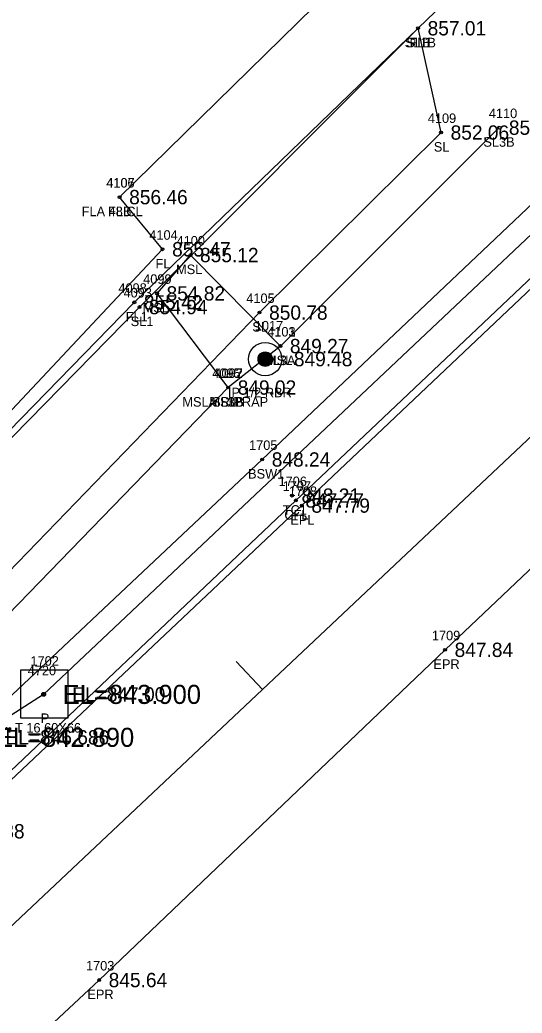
# Model space of a CAD drawing. Extents: x 1622501 to 1626664, y 1117816 to 1121579.
# Drawn here: x 1624910.8 to 1624963.5, y 1120113.7 to 1120217.8 of the extents above; entities that cross this region are included whole.
import ezdxf

# ---------------------------------------------------------------- set-up
doc = ezdxf.new("R2010")
doc.units = 0
for name, color, linetype in [('RD_EX_Conc', 7, 'Continuous'), ('RD_EX_Conc_txCode', 7, 'Continuous'), ('RD_EX_DR_Inlet', 7, 'Continuous'), ('RD_EX_DR_Inlet_txCode', 7, 'Continuous'), ('RD_EX_DR_Pipe', 7, 'Continuous'), ('RD_EX_DR_Pipe_txCode', 7, 'Continuous'), ('RD_EX_DV_Prop_txCode', 7, 'Continuous'), ('RD_EX_DV_PropPin', 7, 'Continuous'), ('RD_EX_Fence_Other', 7, 'Continuous'), ('RD_EX_Fence_Other_txCode', 7, 'Continuous'), ('RD_EX_Misc', 7, 'Continuous'), ('RD_EX_Misc_txCode', 7, 'Continuous'), ('RD_EX_Road', 7, 'Continuous'), ('RD_EX_Road_txCode', 7, 'Continuous'), ('RD_EX_TX_Conc_ELEV', 7, 'Continuous'), ('RD_EX_TX_DR_Inlet_ELEV', 7, 'Continuous'), ('RD_EX_TX_DV_Prop_ELEV', 7, 'Continuous'), ('RD_EX_TX_Fence_Other_ELEV', 7, 'Continuous'), ('RD_EX_TX_Misc_ELEV', 7, 'Continuous'), ('RD_EX_TX_Road_ELEV', 7, 'Continuous'), ('RD_EX_TX_VEG_ELEV', 7, 'Continuous'), ('RD_EX_VEG', 7, 'Continuous'), ('RD_EX_VEG_txCode', 7, 'Continuous'), ('RD_HC_Cl', 7, 'Continuous'), ('RD_HC_Data_Tic', 7, 'Continuous'), ('RD_SMD_Locator', 7, 'Continuous'), ('RD_TX_Pipe_ElevEX', 7, 'Continuous')]:
    doc.layers.add(name, color=color, linetype=linetype)

msp = doc.modelspace()

# ---------------------------------------------------------------- linework, layer by layer
at = {"layer": 'RD_EX_Conc'}
for points in [[(1624897.38, 1120127.59), (1624903.7, 1120133.25), (1624939.77, 1120167.41), (1624977.14, 1120202.76), (1625013.59, 1120237.14), (1625049.49, 1120270.84), (1625084.28, 1120303.48), (1625121.79, 1120338.74), (1625157.61, 1120372.54), (1625193.03, 1120405.9), (1625230.27, 1120441.11), (1625263.99, 1120473.05), (1625301.8, 1120509.25), (1625336.15, 1120542.22), (1625372.25, 1120576.99), (1625405.36, 1120609.31), (1625409.32, 1120614.52), (1625412.46, 1120620.32), (1625414.42, 1120627.02), (1625414.97, 1120636.14), (1625412.91, 1120644.37), (1625411.04, 1120648.09), (1625399.27, 1120667.19)], [(1624899.89, 1120137.53), (1624936.24, 1120171.7), (1624973.26, 1120206.73), (1625009.73, 1120241.18), (1625045.82, 1120275.1), (1625080.72, 1120307.72), (1625118.03, 1120342.85), (1625154.46, 1120377.15), (1625189.45, 1120410.1), (1625226.4, 1120445.05), (1625260.08, 1120477.09), (1625298.21, 1120513.61), (1625332.49, 1120546.41), (1625368.4, 1120581), (1625401.3, 1120613.09), (1625404.62, 1120617.81), (1625407.29, 1120622.41), (1625408.96, 1120627.09), (1625409.26, 1120635.88), (1625414.41, 1120636.08)]]:
    msp.add_lwpolyline(points, dxfattribs=at)
at = {"layer": 'RD_EX_DR_Inlet'}
msp.add_line((1624915.91, 1120144.63), (1624915.91, 1120149.63), dxfattribs=at)
msp.add_lwpolyline([(1624915.91, 1120144.63), (1624915.91, 1120149.63), (1624910.91, 1120149.63), (1624910.91, 1120144.63)], close=True, dxfattribs=at)
at = {"layer": 'RD_EX_DR_Pipe'}
msp.add_lwpolyline([(1625495.16, 1120700.17), (1625478.48, 1120693.94), (1625478.48, 1120693.94), (1625401.27, 1120618.61), (1625386.85, 1120595.89), (1625386.85, 1120595.89), (1625239.34, 1120454.58), (1625067.49, 1120292.51), (1624913.32, 1120147.08), (1624906.32, 1120142.58), (1624803.57, 1120043.73), (1624612.21, 1119870.34), (1624528.3, 1119793.12)], dxfattribs=at)
at = {"layer": 'RD_EX_DV_PropPin'}
for p, q in [((1624936.25, 1120181.53), (1624936.25, 1120182.91)), ((1624936.28, 1120181.51), (1624936.28, 1120182.93)), ((1624936.32, 1120181.5), (1624936.32, 1120182.94)), ((1624936.35, 1120181.49), (1624936.35, 1120182.95)), ((1624936.39, 1120181.48), (1624936.39, 1120182.96)), ((1624936.42, 1120181.47), (1624936.42, 1120182.97)), ((1624936.46, 1120181.47), (1624936.46, 1120182.97)), ((1624936.49, 1120181.46), (1624936.49, 1120182.98)), ((1624936.53, 1120181.46), (1624936.53, 1120182.98)), ((1624936.56, 1120181.46), (1624936.56, 1120182.98)), ((1624936.6, 1120181.46), (1624936.6, 1120182.98)), ((1624936.63, 1120181.46), (1624936.63, 1120182.98)), ((1624936.67, 1120181.47), (1624936.67, 1120182.97)), ((1624936.7, 1120181.47), (1624936.7, 1120182.97)), ((1624936.74, 1120181.48), (1624936.74, 1120182.96)), ((1624936.77, 1120181.49), (1624936.77, 1120182.95)), ((1624936.81, 1120181.5), (1624936.81, 1120182.94)), ((1624936.84, 1120181.51), (1624936.84, 1120182.93)), ((1624936.88, 1120181.53), (1624936.88, 1120182.91)), ((1624935.83, 1120182.02), (1624935.83, 1120182.42)), ((1624935.86, 1120181.92), (1624935.86, 1120182.52)), ((1624935.9, 1120181.85), (1624935.9, 1120182.59)), ((1624935.93, 1120181.79), (1624935.93, 1120182.65)), ((1624935.97, 1120181.75), (1624935.97, 1120182.7)), ((1624936, 1120181.71), (1624936, 1120182.74)), ((1624936.04, 1120181.67), (1624936.04, 1120182.77)), ((1624936.07, 1120181.64), (1624936.07, 1120182.8)), ((1624936.11, 1120181.61), (1624936.11, 1120182.83)), ((1624936.14, 1120181.59), (1624936.14, 1120182.86)), ((1624936.18, 1120181.56), (1624936.18, 1120182.88)), ((1624936.21, 1120181.55), (1624936.21, 1120182.9)), ((1624936.91, 1120181.55), (1624936.91, 1120182.9)), ((1624936.95, 1120181.56), (1624936.95, 1120182.88)), ((1624936.98, 1120181.59), (1624936.98, 1120182.86)), ((1624937.02, 1120181.61), (1624937.02, 1120182.83)), ((1624937.05, 1120181.64), (1624937.05, 1120182.8)), ((1624937.09, 1120181.67), (1624937.09, 1120182.77)), ((1624937.12, 1120181.71), (1624937.12, 1120182.74)), ((1624937.16, 1120181.75), (1624937.16, 1120182.7)), ((1624937.19, 1120181.79), (1624937.19, 1120182.65)), ((1624937.23, 1120181.85), (1624937.23, 1120182.59)), ((1624937.26, 1120181.92), (1624937.26, 1120182.52)), ((1624937.3, 1120182.02), (1624937.3, 1120182.42))]:
    msp.add_line(p, q, dxfattribs=at)
for radius in [1.75, 0.761]:
    msp.add_circle((1624936.56, 1120182.22), radius, dxfattribs=at)
at = {"layer": 'RD_EX_Fence_Other'}
for points in [[(1624882.11, 1120146.41), (1624922.83, 1120188.17), (1624952.58, 1120216.9), (1624993.86, 1120256.56), (1625030.93, 1120289.64), (1625069.58, 1120326), (1625106.79, 1120358.46), (1625145.39, 1120394.48), (1625163.87, 1120411), (1625180.05, 1120426.7), (1625211.37, 1120456.62), (1625250.44, 1120494.55), (1625284.57, 1120527.63), (1625318.69, 1120557.98), (1625317.76, 1120559.82), (1625354.44, 1120595.49), (1625389.43, 1120629.69)], [(1624858.61, 1120181.16), (1624885.84, 1120153), (1624885.79, 1120151.16), (1624925.79, 1120193.73), (1624921.29, 1120199.2), (1624921.29, 1120199.2), (1624965.41, 1120242.44), (1624960.47, 1120248.56)]]:
    msp.add_lwpolyline(points, dxfattribs=at)
at = {"layer": 'RD_EX_Misc'}
msp.add_lwpolyline([(1624932.67, 1120179.24), (1624925.21, 1120189.11), (1624928.72, 1120193.13), (1624938.14, 1120183.59), (1624932.67, 1120179.24)], dxfattribs=at)
at = {"layer": 'RD_EX_Road'}
for points in [[(1624781.37, 1120199.02), (1624784.16, 1120188.99), (1624788.32, 1120183.84), (1624819.77, 1120157.81), (1624850.78, 1120132.06), (1624863.12, 1120123.17), (1624872.56, 1120120.78), (1624881.48, 1120120.16), (1624884.46, 1120120.69), (1624898.03, 1120126.78), (1624903.4, 1120131.45), (1624903.18, 1120131.68), (1624904.19, 1120132.73), (1624940.4, 1120166.87), (1624977.65, 1120202.12), (1625014.07, 1120236.51), (1625050.07, 1120270.32), (1625084.78, 1120302.73), (1625122.29, 1120338.04), (1625158.19, 1120371.97), (1625193.61, 1120405.27), (1625230.89, 1120440.45)], [(1624481.69, 1119706.57), (1624518.07, 1119740.62), (1624554.52, 1119774.63), (1624590.99, 1119808.78), (1624627.13, 1119843.17), (1624664.12, 1119876.78), (1624700.28, 1119911.28), (1624736.97, 1119945.68), (1624773.63, 1119979.8), (1624810.11, 1120014.45), (1624846.42, 1120048.91), (1624882.77, 1120083.19), (1624919.14, 1120117.14), (1624955.41, 1120151.75), (1624991.66, 1120186.11), (1625027.75, 1120220.09), (1625065.42, 1120252.96), (1625104.19, 1120284.12), (1625143.2, 1120315.04), (1625181.69, 1120345.9), (1625220.31, 1120377.13)]]:
    msp.add_lwpolyline(points, dxfattribs=at)
at = {"layer": 'RD_EX_VEG'}
for p, q in [((1624938.14, 1120183.59), (1624961.1, 1120206.48)), ((1624901.08, 1120146.7), (1624932.67, 1120179.24))]:
    msp.add_line(p, q, dxfattribs=at)
for points in [[(1624890.18, 1120153.82), (1624902.49, 1120152.53), (1624935.96, 1120187.1), (1624954.99, 1120205.97), (1624952.58, 1120216.9)], [(1624890.18, 1120153.82), (1624923.37, 1120187.68), (1624952.58, 1120216.9)]]:
    msp.add_lwpolyline(points, dxfattribs=at)
at = {"layer": 'RD_HC_Cl'}
msp.add_line((1624870.49, 1120085.68), (1625124.67, 1120324.94), dxfattribs=at)
at = {"layer": 'RD_HC_Data_Tic'}
msp.add_line((1624936.26, 1120147.59), (1624933.52, 1120150.51), dxfattribs=at)
at = {"layer": 'RD_SMD_Locator'}
for centre, radius in [((1624952.58, 1120216.9), 0.15), ((1624952.58, 1120216.9), 0.15), ((1624952.58, 1120216.9), 0.15), ((1624954.99, 1120205.97), 0.15), ((1624961.1, 1120206.48), 0.15), ((1624921.29, 1120199.2), 0.15), ((1624921.29, 1120199.2), 0.15), ((1624925.79, 1120193.73), 0.15), ((1624928.72, 1120193.13), 0.15), ((1624925.21, 1120189.11), 0.15), ((1624922.83, 1120188.17), 0.15), ((1624923.37, 1120187.68), 0.15), ((1624935.96, 1120187.1), 0.15), ((1624938.14, 1120183.59), 0.15), ((1624938.14, 1120183.59), 0.15), ((1624936.56, 1120182.22), 0.15), ((1624932.67, 1120179.24), 0.15), ((1624932.67, 1120179.24), 0.15), ((1624932.67, 1120179.24), 0.15), ((1624936.24, 1120171.7), 0.15), ((1624939.36, 1120167.91), 0.15), ((1624939.77, 1120167.41), 0.15), ((1624940.4, 1120166.87), 0.15), ((1624955.41, 1120151.75), 0.15), ((1624913.32, 1120147.08), 0.2), ((1624913.32, 1120147.08), 0.15), ((1624919.14, 1120117.14), 0.15)]:
    msp.add_circle(centre, radius, dxfattribs=at)

# ---------------------------------------------------------------- texts
at = {"layer": 'RD_EX_Conc_txCode'}
for s, p in [('1705', (1624934.86, 1120172.7)), ('BSW1', (1624934.76, 1120169.7)), ('1706', (1624937.95, 1120168.91)), ('1707', (1624938.38, 1120168.41)), ('TC1', (1624938.4, 1120165.91)), ('CFL', (1624938.56, 1120165.41))]:
    msp.add_text(s, height=1, dxfattribs=at).set_placement(p)
at = {"layer": 'RD_EX_DR_Inlet_txCode'}
for s, p in [('1702', (1624911.94, 1120150.08)), ('CBN T 16 60X66', (1624907.13, 1120143.08))]:
    msp.add_text(s, height=1, dxfattribs=at).set_placement(p)
at = {"layer": 'RD_EX_DR_Pipe_txCode'}
for s, p in [('4720', (1624911.65, 1120149.08)), ('P', (1624913.02, 1120144.08))]:
    msp.add_text(s, height=1, dxfattribs=at).set_placement(p)
at = {"layer": 'RD_EX_DV_Prop_txCode'}
for s, p in [('1017', (1624935.46, 1120185.22)), ('IP 1/2 RBR', (1624932.65, 1120178.22))]:
    msp.add_text(s, height=1, dxfattribs=at).set_placement(p)
at = {"layer": 'RD_EX_Fence_Other_txCode'}
for s, p in [('FL1', (1624951.68, 1120214.9)), ('4106', (1624919.88, 1120200.2)), ('4107', (1624919.9, 1120200.2)), ('FLA 48 CL', (1624917.31, 1120197.2)), ('FLB', (1624920.08, 1120197.2)), ('4104', (1624924.4, 1120194.73)), ('FL', (1624925.05, 1120191.73)), ('4098', (1624921.16, 1120189.17)), ('FL1', (1624921.93, 1120186.17))]:
    msp.add_text(s, height=1, dxfattribs=at).set_placement(p)
at = {"layer": 'RD_EX_Misc_txCode'}
for s, p in [('4100', (1624927.26, 1120194.13)), ('MSL', (1624927.21, 1120191.13)), ('4099', (1624923.76, 1120190.11)), ('MSL', (1624923.71, 1120187.11)), ('4101', (1624936.76, 1120184.59)), ('MSL', (1624936.64, 1120181.59)), ('4097', (1624931.22, 1120180.24)), ('4102', (1624931.22, 1120180.24)), ('MSLA RIPRAP', (1624927.87, 1120177.24)), ('MSLB', (1624930.7, 1120177.24))]:
    msp.add_text(s, height=1, dxfattribs=at).set_placement(p)
at = {"layer": 'RD_EX_Road_txCode'}
for s, p in [('1708', (1624939.01, 1120167.87)), ('EPL', (1624939.19, 1120164.87)), ('1709', (1624954.03, 1120152.75)), ('EPR', (1624954.19, 1120149.75)), ('1703', (1624917.76, 1120118.14)), ('EPR', (1624917.91, 1120115.14))]:
    msp.add_text(s, height=1, dxfattribs=at).set_placement(p)
at = {"layer": 'RD_EX_TX_Conc_ELEV'}
for s, p in [('848.24', (1624937.24, 1120170.95)), ('848.21', (1624940.36, 1120167.16)), ('847.77', (1624940.77, 1120166.66))]:
    msp.add_text(s, height=1.5, dxfattribs=at).set_placement(p)
at = {"layer": 'RD_EX_TX_DR_Inlet_ELEV'}
for s, p in [('EL=847.00', (1624916.32, 1120146.33)), ('EL=846.686', (1624909.32, 1120141.83))]:
    msp.add_text(s, height=1.5, dxfattribs=at).set_placement(p)
at = {"layer": 'RD_EX_TX_DV_Prop_ELEV'}
msp.add_text('849.48', height=1.5, dxfattribs=at).set_placement((1624939.56, 1120181.47))
at = {"layer": 'RD_EX_TX_Fence_Other_ELEV'}
for s, p in [('857.01', (1624953.58, 1120216.15)), ('856.46', (1624922.29, 1120198.45)), ('856.46', (1624922.29, 1120198.45)), ('855.47', (1624926.79, 1120192.98)), ('855.42', (1624923.83, 1120187.42))]:
    msp.add_text(s, height=1.5, dxfattribs=at).set_placement(p)
at = {"layer": 'RD_EX_TX_Misc_ELEV'}
for s, p in [('855.12', (1624929.72, 1120192.38)), ('854.82', (1624926.21, 1120188.36)), ('849.27', (1624939.14, 1120182.84)), ('849.02', (1624933.67, 1120178.49)), ('849.02', (1624933.67, 1120178.49))]:
    msp.add_text(s, height=1.5, dxfattribs=at).set_placement(p)
at = {"layer": 'RD_EX_TX_Road_ELEV'}
for s, p in [('847.79', (1624941.4, 1120166.12)), ('847.84', (1624956.41, 1120151)), ('845.88', (1624905.19, 1120131.98)), ('845.64', (1624920.14, 1120116.39))]:
    msp.add_text(s, height=1.5, dxfattribs=at).set_placement(p)
at = {"layer": 'RD_EX_TX_VEG_ELEV'}
for s, p in [('857.01', (1624953.58, 1120216.15)), ('857.01', (1624953.58, 1120216.15)), ('850.66', (1624962.1, 1120205.73)), ('852.06', (1624955.99, 1120205.22)), ('854.94', (1624924.37, 1120186.93)), ('850.78', (1624936.96, 1120186.35)), ('849.27', (1624939.14, 1120182.84)), ('849.02', (1624933.67, 1120178.49))]:
    msp.add_text(s, height=1.5, dxfattribs=at).set_placement(p)
at = {"layer": 'RD_EX_VEG_txCode'}
for s, p in [('SL1B', (1624951.18, 1120214.9)), ('SLB', (1624951.35, 1120214.9)), ('4109', (1624953.6, 1120206.97)), ('4110', (1624960, 1120207.48)), ('SL', (1624954.23, 1120203.97)), ('SL3B', (1624959.43, 1120204.48)), ('4093', (1624921.7, 1120188.68)), ('4105', (1624934.57, 1120188.1)), ('SL1', (1624922.45, 1120185.68)), ('SL', (1624935.2, 1120185.1)), ('4103', (1624936.76, 1120184.59)), ('SL3A', (1624936.45, 1120181.59)), ('4095', (1624931, 1120180.24)), ('SL3B', (1624930.99, 1120177.24))]:
    msp.add_text(s, height=1, dxfattribs=at).set_placement(p)
at = {"layer": 'RD_TX_Pipe_ElevEX'}
for s, p in [('EL=843.900', (1624915.32, 1120146.08)), ('EL=842.890', (1624908.32, 1120141.58))]:
    msp.add_text(s, height=2, dxfattribs=at).set_placement(p)

doc.saveas('drawing.dxf')
